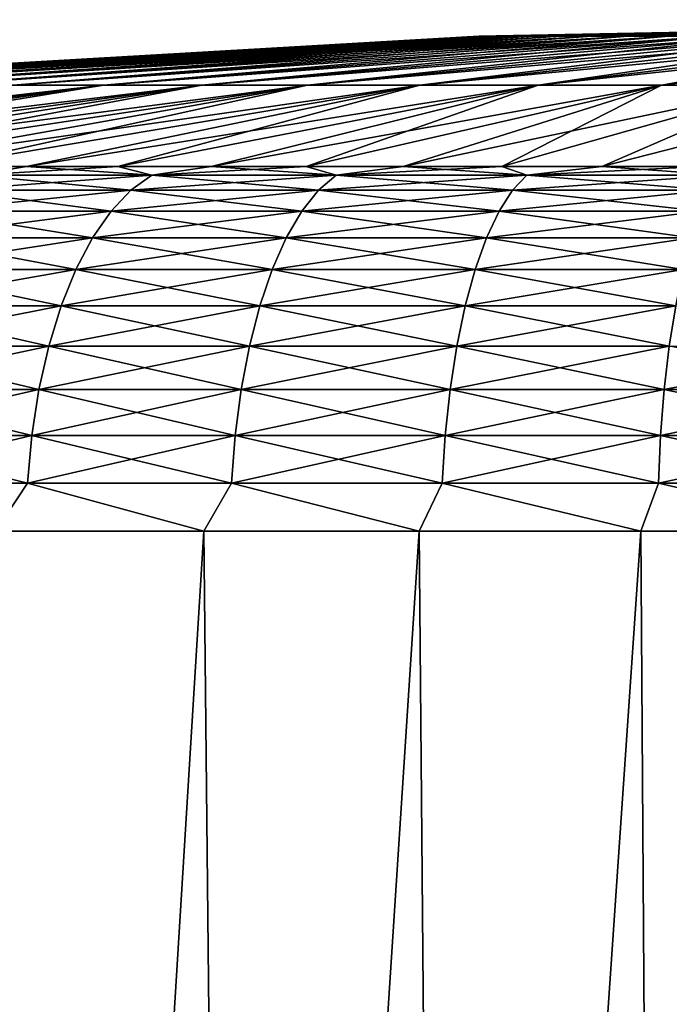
# Model space of a CAD drawing. Header units: metres. Extents: x -2 to 78, y -85 to 85.
# Tile 475 of 500: x 52.381 to 53.266, y 57.502 to 58.843. Entities that reach past the tile are written whole.
import ezdxf

# ---------------------------------------------------------------- set-up
doc = ezdxf.new("R2010")
doc.units = ezdxf.units.M
doc.layers.add('solid_20004802', color=7, linetype='CONTINUOUS')

msp = doc.modelspace()

# ---------------------------------------------------------------- linework, layer by layer
at = {"layer": 'solid_20004802'}
for points in [[(53.014221, 58.820332, -0.139199), (53.006737, 58.820332, -0.0465), (54.160625, 58.842567)], [(53.006737, 58.820332, -0.0465), (53.006737, 58.820332, 0.0465), (54.160625, 58.842567)], [(53.006737, 58.820332, 0.0465), (53.014221, 58.820332, 0.139199), (54.160625, 58.842567)], [(53.02914, 58.820332, -0.230994), (53.014221, 58.820332, -0.139199), (54.160625, 58.842567)], [(53.014221, 58.820332, 0.139199), (53.02914, 58.820332, 0.230994), (54.160625, 58.842567)], [(53.051395, 58.820332, -0.321292), (53.02914, 58.820332, -0.230994), (54.160625, 58.842567)], [(53.02914, 58.820332, 0.230994), (53.051395, 58.820332, 0.321292), (54.160625, 58.842567)], [(53.080845, 58.820332, -0.409506), (53.051395, 58.820332, -0.321292), (54.160625, 58.842567)], [(53.051395, 58.820332, 0.321292), (53.080845, 58.820332, 0.409506), (54.160625, 58.842567)], [(53.117298, 58.820332, -0.495064), (53.080845, 58.820332, -0.409506), (54.160625, 58.842567)], [(53.080845, 58.820332, 0.409506), (53.117298, 58.820332, 0.495064), (54.160625, 58.842567)], [(53.160519, 58.820332, -0.577412), (53.117298, 58.820332, -0.495064), (54.160625, 58.842567)], [(53.117298, 58.820332, 0.495064), (53.160519, 58.820332, 0.577412), (54.160625, 58.842567)], [(53.210224, 58.820332, -0.656015), (53.160519, 58.820332, -0.577412), (54.160625, 58.842567)], [(53.160519, 58.820332, 0.577412), (53.210224, 58.820332, 0.656015), (54.160625, 58.842567)], [(53.266094, 58.820332, -0.730363), (53.210224, 58.820332, -0.656015), (54.160625, 58.842567)], [(53.210224, 58.820332, 0.656015), (53.266094, 58.820332, 0.730363), (54.160625, 58.842567)], [(53.327763, 58.820332, -0.799975), (53.266094, 58.820332, -0.730363), (54.160625, 58.842567)], [(53.266094, 58.820332, 0.730363), (53.327763, 58.820332, 0.799975), (54.160625, 58.842567)], [(53.006737, 58.820332, 0.0465), (51.853409, 58.753571, 0.092978), (51.868374, 58.753571, 0.27833)], [(53.014221, 58.820332, -0.139199), (51.853409, 58.753571, -0.092978), (53.006737, 58.820332, -0.0465)], [(53.006737, 58.820332, -0.0465), (51.853409, 58.753571, -0.092978), (51.853409, 58.753571, 0.092978)], [(53.014221, 58.820332, -0.139199), (51.868374, 58.753571, -0.27833), (51.853409, 58.753571, -0.092978)], [(53.006737, 58.820332, -0.0465), (51.853409, 58.753571, 0.092978), (53.006737, 58.820332, 0.0465)], [(53.006737, 58.820332, 0.0465), (51.868374, 58.753571, 0.27833), (53.014221, 58.820332, 0.139199)], [(53.014221, 58.820332, 0.139199), (51.868374, 58.753571, 0.27833), (51.898201, 58.753571, 0.461877)], [(53.02914, 58.820332, -0.230994), (51.868374, 58.753571, -0.27833), (53.014221, 58.820332, -0.139199)], [(53.02914, 58.820332, -0.230994), (51.898201, 58.753571, -0.461877), (51.868374, 58.753571, -0.27833)], [(53.014221, 58.820332, 0.139199), (51.898201, 58.753571, 0.461877), (53.02914, 58.820332, 0.230994)], [(53.051395, 58.820332, -0.321292), (51.898201, 58.753571, -0.461877), (53.02914, 58.820332, -0.230994)], [(53.051395, 58.820332, -0.321292), (51.942703, 58.753571, -0.642429), (51.898201, 58.753571, -0.461877)], [(53.02914, 58.820332, 0.230994), (51.898201, 58.753571, 0.461877), (51.942703, 58.753571, 0.642429)], [(53.051395, 58.820332, 0.321292), (51.942703, 58.753571, 0.642429), (52.001591, 58.753571, 0.818814)], [(53.02914, 58.820332, 0.230994), (51.942703, 58.753571, 0.642429), (53.051395, 58.820332, 0.321292)], [(53.080845, 58.820332, -0.409506), (51.942703, 58.753571, -0.642429), (53.051395, 58.820332, -0.321292)], [(53.080845, 58.820332, -0.409506), (52.001591, 58.753571, -0.818814), (51.942703, 58.753571, -0.642429)], [(53.080845, 58.820332, 0.409506), (52.001591, 58.753571, 0.818814), (52.074478, 58.753571, 0.989889)], [(53.051395, 58.820332, 0.321292), (52.001591, 58.753571, 0.818814), (53.080845, 58.820332, 0.409506)], [(53.117298, 58.820332, -0.495064), (52.001591, 58.753571, -0.818814), (53.080845, 58.820332, -0.409506)], [(53.117298, 58.820332, -0.495064), (52.074478, 58.753571, -0.989889), (52.001591, 58.753571, -0.818814)], [(53.117298, 58.820332, 0.495064), (52.074478, 58.753571, 0.989889), (52.160896, 58.753571, 1.154544)], [(53.080845, 58.820332, 0.409506), (52.074478, 58.753571, 0.989889), (53.117298, 58.820332, 0.495064)], [(53.160519, 58.820332, -0.577412), (52.074478, 58.753571, -0.989889), (53.117298, 58.820332, -0.495064)], [(53.160519, 58.820332, -0.577412), (52.160896, 58.753571, -1.154544), (52.074478, 58.753571, -0.989889)], [(53.160519, 58.820332, 0.577412), (52.160896, 58.753571, 1.154544), (52.260284, 58.753571, 1.311711)], [(53.117298, 58.820332, 0.495064), (52.160896, 58.753571, 1.154544), (53.160519, 58.820332, 0.577412)], [(53.210224, 58.820332, -0.656015), (52.160896, 58.753571, -1.154544), (53.160519, 58.820332, -0.577412)], [(53.210224, 58.820332, -0.656015), (52.260284, 58.753571, -1.311711), (52.160896, 58.753571, -1.154544)], [(53.210224, 58.820332, 0.656015), (52.260284, 58.753571, 1.311711), (52.371994, 58.753571, 1.460372)], [(53.160519, 58.820332, 0.577412), (52.260284, 58.753571, 1.311711), (53.210224, 58.820332, 0.656015)], [(53.266094, 58.820332, -0.730363), (52.260284, 58.753571, -1.311711), (53.210224, 58.820332, -0.656015)], [(53.266094, 58.820332, -0.730363), (52.371994, 58.753571, -1.460372), (52.260284, 58.753571, -1.311711)], [(53.266094, 58.820332, 0.730363), (52.371994, 58.753571, 1.460372), (52.495304, 58.753571, 1.599561)], [(53.210224, 58.820332, 0.656015), (52.371994, 58.753571, 1.460372), (53.266094, 58.820332, 0.730363)], [(53.327763, 58.820332, -0.799975), (52.371994, 58.753571, -1.460372), (53.266094, 58.820332, -0.730363)], [(53.327763, 58.820332, -0.799975), (52.495304, 58.753571, -1.599561), (52.371994, 58.753571, -1.460372)], [(53.327763, 58.820332, 0.799975), (52.495304, 58.753571, 1.599561), (52.629417, 58.753571, 1.728377)], [(53.266094, 58.820332, 0.730363), (52.495304, 58.753571, 1.599561), (53.327763, 58.820332, 0.799975)], [(53.394836, 58.820332, -0.864398), (52.495304, 58.753571, -1.599561), (53.327763, 58.820332, -0.799975)], [(53.394836, 58.820332, -0.864398), (52.629417, 58.753571, -1.728377), (52.495304, 58.753571, -1.599561)], [(53.327763, 58.820332, 0.799975), (52.629417, 58.753571, 1.728377), (53.394836, 58.820332, 0.864398)], [(53.394836, 58.820332, 0.864398), (52.629417, 58.753571, 1.728377), (52.773457, 58.753571, 1.845984)], [(53.466873, 58.820332, -0.923216), (52.629417, 58.753571, -1.728377), (53.394836, 58.820332, -0.864398)], [(53.466873, 58.820332, -0.923216), (52.773457, 58.753571, -1.845984), (52.629417, 58.753571, -1.728377)], [(53.466873, 58.820332, 0.923216), (52.773457, 58.753571, 1.845984), (52.926495, 58.753571, 1.951618)], [(53.394836, 58.820332, 0.864398), (52.773457, 58.753571, 1.845984), (53.466873, 58.820332, 0.923216)], [(53.543411, 58.820332, -0.976046), (52.773457, 58.753571, -1.845984), (53.466873, 58.820332, -0.923216)], [(53.543411, 58.820332, -0.976046), (52.926495, 58.753571, -1.951618), (52.773457, 58.753571, -1.845984)], [(53.543411, 58.820332, 0.976046), (52.926495, 58.753571, 1.951618), (53.08754, 58.753571, 2.044596)], [(53.466873, 58.820332, 0.923216), (52.926495, 58.753571, 1.951618), (53.543411, 58.820332, 0.976046)], [(53.623951, 58.820332, -1.022546), (52.926495, 58.753571, -1.951618), (53.543411, 58.820332, -0.976046)], [(53.623951, 58.820332, -1.022546), (53.08754, 58.753571, -2.044596), (52.926495, 58.753571, -1.951618)], [(53.623951, 58.820332, 1.022546), (53.08754, 58.753571, 2.044596), (53.255539, 58.753571, 2.124313)], [(53.543411, 58.820332, 0.976046), (53.08754, 58.753571, 2.044596), (53.623951, 58.820332, 1.022546)], [(53.707973, 58.820332, -1.062414), (53.08754, 58.753571, -2.044596), (53.623951, 58.820332, -1.022546)], [(53.707973, 58.820332, -1.062414), (53.255539, 58.753571, -2.124313), (53.08754, 58.753571, -2.044596)], [(53.707973, 58.820332, 1.062414), (53.255539, 58.753571, 2.124313), (53.429409, 58.753571, 2.190254)], [(53.623951, 58.820332, 1.022546), (53.255539, 58.753571, 2.124313), (53.707973, 58.820332, 1.062414)], [(53.79493, 58.820332, -1.095393), (53.255539, 58.753571, -2.124313), (53.707973, 58.820332, -1.062414)], [(53.79493, 58.820332, -1.095393), (53.429409, 58.753571, -2.190254), (53.255539, 58.753571, -2.124313)], [(52.371994, 58.753571, -1.460372), (52.495304, 58.753571, -1.599561), (51.522163, 58.642647, -2.234662)], [(52.495304, 58.753571, -1.599561), (51.616764, 58.642647, -2.341787), (51.522163, 58.642647, -2.234662)], [(52.495304, 58.753571, 1.599561), (52.371994, 58.753571, 1.460372), (51.616764, 58.642647, 2.341787)], [(52.495304, 58.753571, 1.599561), (51.616764, 58.642647, 2.341787), (51.715714, 58.642647, 2.444911)], [(52.495304, 58.753571, -1.599561), (51.715714, 58.642647, -2.444911), (51.616764, 58.642647, -2.341787)], [(52.495304, 58.753571, 1.599561), (51.715714, 58.642647, 2.444911), (51.818836, 58.642647, 2.543859)], [(52.495304, 58.753571, -1.599561), (52.629417, 58.753571, -1.728377), (51.715714, 58.642647, -2.444911)], [(52.629417, 58.753571, -1.728377), (51.818836, 58.642647, -2.543859), (51.715714, 58.642647, -2.444911)], [(52.629417, 58.753571, 1.728377), (52.495304, 58.753571, 1.599561), (51.818836, 58.642647, 2.543859)], [(52.629417, 58.753571, 1.728377), (51.818836, 58.642647, 2.543859), (51.925964, 58.642647, 2.63846)], [(52.629417, 58.753571, -1.728377), (51.925964, 58.642647, -2.63846), (51.818836, 58.642647, -2.543859)], [(52.629417, 58.753571, 1.728377), (51.925964, 58.642647, 2.63846), (52.036907, 58.642647, 2.728554)], [(52.629417, 58.753571, -1.728377), (52.773457, 58.753571, -1.845984), (51.925964, 58.642647, -2.63846)], [(52.773457, 58.753571, -1.845984), (52.036907, 58.642647, -2.728554), (51.925964, 58.642647, -2.63846)], [(52.773457, 58.753571, 1.845984), (52.629417, 58.753571, 1.728377), (52.036907, 58.642647, 2.728554)], [(52.773457, 58.753571, 1.845984), (52.036907, 58.642647, 2.728554), (52.151478, 58.642647, 2.813985)], [(52.773457, 58.753571, -1.845984), (52.151478, 58.642647, -2.813985), (52.036907, 58.642647, -2.728554)], [(52.773457, 58.753571, 1.845984), (52.151478, 58.642647, 2.813985), (52.269482, 58.642647, 2.894609)], [(52.773457, 58.753571, -1.845984), (52.926495, 58.753571, -1.951618), (52.151478, 58.642647, -2.813985)], [(52.926495, 58.753571, -1.951618), (52.269482, 58.642647, -2.894609), (52.151478, 58.642647, -2.813985)], [(52.926495, 58.753571, 1.951618), (52.773457, 58.753571, 1.845984), (52.269482, 58.642647, 2.894609)], [(52.926495, 58.753571, 1.951618), (52.269482, 58.642647, 2.894609), (52.390717, 58.642647, 2.970288)], [(52.926495, 58.753571, -1.951618), (52.390717, 58.642647, -2.970288), (52.269482, 58.642647, -2.894609)], [(52.926495, 58.753571, 1.951618), (52.390717, 58.642647, 2.970288), (52.514977, 58.642647, 3.040892)], [(53.08754, 58.753571, -2.044596), (52.514977, 58.642647, -3.040892), (52.390717, 58.642647, -2.970288)], [(52.926495, 58.753571, -1.951618), (53.08754, 58.753571, -2.044596), (52.390717, 58.642647, -2.970288)], [(53.08754, 58.753571, 2.044596), (52.926495, 58.753571, 1.951618), (52.514977, 58.642647, 3.040892)], [(53.08754, 58.753571, 2.044596), (52.514977, 58.642647, 3.040892), (52.642048, 58.642647, 3.106301)], [(53.08754, 58.753571, -2.044596), (52.642048, 58.642647, -3.106301), (52.514977, 58.642647, -3.040892)], [(53.08754, 58.753571, 2.044596), (52.642048, 58.642647, 3.106301), (52.771713, 58.642647, 3.166403)], [(53.08754, 58.753571, -2.044596), (53.255539, 58.753571, -2.124313), (52.642048, 58.642647, -3.106301)], [(53.255539, 58.753571, -2.124313), (52.771713, 58.642647, -3.166403), (52.642048, 58.642647, -3.106301)], [(53.255539, 58.753571, 2.124313), (53.08754, 58.753571, 2.044596), (52.771713, 58.642647, 3.166403)], [(53.255539, 58.753571, 2.124313), (52.771713, 58.642647, 3.166403), (52.903751, 58.642647, 3.221095)], [(53.255539, 58.753571, -2.124313), (52.903751, 58.642647, -3.221095), (52.771713, 58.642647, -3.166403)], [(53.255539, 58.753571, 2.124313), (52.903751, 58.642647, 3.221095), (53.037933, 58.642647, 3.270283)], [(53.255539, 58.753571, -2.124313), (53.429409, 58.753571, -2.190254), (52.903751, 58.642647, -3.221095)], [(53.429409, 58.753571, -2.190254), (53.037933, 58.642647, -3.270283), (52.903751, 58.642647, -3.221095)], [(53.429409, 58.753571, 2.190254), (53.255539, 58.753571, 2.124313), (53.037933, 58.642647, 3.270283)], [(53.429409, 58.753571, 2.190254), (53.037933, 58.642647, 3.270283), (53.174038, 58.642647, 3.313885)], [(53.429409, 58.753571, -2.190254), (53.174038, 58.642647, -3.313885), (53.037933, 58.642647, -3.270283)], [(53.429409, 58.753571, 2.190254), (53.174038, 58.642647, 3.313885), (53.311829, 58.642647, 3.351825)], [(53.429409, 58.753571, -2.190254), (53.608025, 58.753571, -2.24199), (53.174038, 58.642647, -3.313885)], [(53.608025, 58.753571, -2.24199), (53.311829, 58.642647, -3.351825), (53.174038, 58.642647, -3.313885)], [(52.320049, 58.630707, 3.003545), (52.390717, 58.642647, 2.970288), (52.269482, 58.642647, 2.894609)], [(52.320049, 58.630707, -3.003545), (52.269482, 58.642647, -2.894609), (52.390717, 58.642647, -2.970288)], [(52.320049, 58.630707, 3.003545), (52.561378, 58.630707, 3.138696), (52.390717, 58.642647, 2.970288)], [(52.561378, 58.630707, -3.138696), (52.320049, 58.630707, -3.003545), (52.514977, 58.642647, -3.040892)], [(52.320049, 58.630707, -3.003545), (52.390717, 58.642647, -2.970288), (52.514977, 58.642647, -3.040892)], [(52.561378, 58.630707, 3.138696), (52.514977, 58.642647, 3.040892), (52.390717, 58.642647, 2.970288)], [(52.561378, 58.630707, 3.138696), (52.642048, 58.642647, 3.106301), (52.514977, 58.642647, 3.040892)], [(52.561378, 58.630707, -3.138696), (52.514977, 58.642647, -3.040892), (52.642048, 58.642647, -3.106301)], [(52.561378, 58.630707, 3.138696), (52.812569, 58.630707, 3.254495), (52.642048, 58.642647, 3.106301)], [(52.812569, 58.630707, -3.254495), (52.561378, 58.630707, -3.138696), (52.771713, 58.642647, -3.166403)], [(52.561378, 58.630707, -3.138696), (52.642048, 58.642647, -3.106301), (52.771713, 58.642647, -3.166403)], [(52.812569, 58.630707, 3.254495), (52.771713, 58.642647, 3.166403), (52.642048, 58.642647, 3.106301)], [(52.812569, 58.630707, 3.254495), (52.903751, 58.642647, 3.221095), (52.771713, 58.642647, 3.166403)], [(52.812569, 58.630707, -3.254495), (52.771713, 58.642647, -3.166403), (52.903751, 58.642647, -3.221095)], [(52.812569, 58.630707, 3.254495), (53.072067, 58.630707, 3.35023), (52.903751, 58.642647, 3.221095)], [(53.072067, 58.630707, -3.35023), (52.812569, 58.630707, -3.254495), (53.037933, 58.642647, -3.270283)], [(52.812569, 58.630707, -3.254495), (52.903751, 58.642647, -3.221095), (53.037933, 58.642647, -3.270283)], [(53.072067, 58.630707, 3.35023), (53.037933, 58.642647, 3.270283), (52.903751, 58.642647, 3.221095)], [(53.072067, 58.630707, 3.35023), (53.174038, 58.642647, 3.313885), (53.037933, 58.642647, 3.270283)], [(53.072067, 58.630707, -3.35023), (53.037933, 58.642647, -3.270283), (53.174038, 58.642647, -3.313885)], [(53.072067, 58.630707, 3.35023), (53.33828, 58.630707, 3.42531), (53.174038, 58.642647, 3.313885)], [(53.33828, 58.630707, -3.42531), (53.072067, 58.630707, -3.35023), (53.311829, 58.642647, -3.351825)], [(53.072067, 58.630707, -3.35023), (53.174038, 58.642647, -3.313885), (53.311829, 58.642647, -3.351825)], [(53.33828, 58.630707, 3.42531), (53.311829, 58.642647, 3.351825), (53.174038, 58.642647, 3.313885)], [(52.28717, 58.610268, -3.057203), (52.320049, 58.630707, -3.003545), (52.561378, 58.630707, -3.138696)], [(52.28717, 58.610268, 3.057203), (52.53281, 58.610268, 3.194768), (52.320049, 58.630707, 3.003545)], [(52.53281, 58.610268, -3.194768), (52.28717, 58.610268, -3.057203), (52.561378, 58.630707, -3.138696)], [(52.53281, 58.610268, 3.194768), (52.561378, 58.630707, 3.138696), (52.320049, 58.630707, 3.003545)], [(52.788486, 58.610268, -3.312637), (52.53281, 58.610268, -3.194768), (52.812569, 58.630707, -3.254495)], [(52.53281, 58.610268, -3.194768), (52.561378, 58.630707, -3.138696), (52.812569, 58.630707, -3.254495)], [(52.53281, 58.610268, 3.194768), (52.788486, 58.610268, 3.312637), (52.561378, 58.630707, 3.138696)], [(52.788486, 58.610268, 3.312637), (52.812569, 58.630707, 3.254495), (52.561378, 58.630707, 3.138696)], [(52.788486, 58.610268, -3.312637), (52.812569, 58.630707, -3.254495), (53.072067, 58.630707, -3.35023)], [(52.788486, 58.610268, 3.312637), (53.052624, 58.610268, 3.410082), (52.812569, 58.630707, 3.254495)], [(53.052624, 58.610268, -3.410082), (52.788486, 58.610268, -3.312637), (53.072067, 58.630707, -3.35023)], [(53.052624, 58.610268, 3.410082), (53.072067, 58.630707, 3.35023), (52.812569, 58.630707, 3.254495)], [(53.052624, 58.610268, -3.410082), (53.072067, 58.630707, -3.35023), (53.33828, 58.630707, -3.42531)], [(53.052624, 58.610268, 3.410082), (53.323589, 58.610268, 3.486502), (53.072067, 58.630707, 3.35023)], [(53.323589, 58.610268, -3.486502), (53.052624, 58.610268, -3.410082), (53.33828, 58.630707, -3.42531)], [(53.323589, 58.610268, 3.486502), (53.33828, 58.630707, 3.42531), (53.072067, 58.630707, 3.35023)], [(52.505714, 58.581699, -3.247945), (52.255985, 58.581699, -3.10809), (52.53281, 58.610268, -3.194768)], [(52.255985, 58.581699, -3.10809), (52.28717, 58.610268, -3.057203), (52.53281, 58.610268, -3.194768)], [(52.255985, 58.581699, 3.10809), (52.505714, 58.581699, 3.247945), (52.28717, 58.610268, 3.057203)], [(52.505714, 58.581699, 3.247945), (52.53281, 58.610268, 3.194768), (52.28717, 58.610268, 3.057203)], [(52.765648, 58.581699, -3.367775), (52.505714, 58.581699, -3.247945), (52.788486, 58.610268, -3.312637)], [(52.505714, 58.581699, -3.247945), (52.53281, 58.610268, -3.194768), (52.788486, 58.610268, -3.312637)], [(52.505714, 58.581699, 3.247945), (52.765648, 58.581699, 3.367775), (52.53281, 58.610268, 3.194768)], [(52.765648, 58.581699, 3.367775), (52.788486, 58.610268, 3.312637), (52.53281, 58.610268, 3.194768)], [(52.765648, 58.581699, -3.367775), (52.788486, 58.610268, -3.312637), (53.052624, 58.610268, -3.410082)], [(53.03418, 58.581699, -3.466842), (52.765648, 58.581699, -3.367775), (53.052624, 58.610268, -3.410082)], [(52.765648, 58.581699, 3.367775), (53.03418, 58.581699, 3.466842), (52.788486, 58.610268, 3.312637)], [(53.03418, 58.581699, 3.466842), (53.052624, 58.610268, 3.410082), (52.788486, 58.610268, 3.312637)], [(53.03418, 58.581699, -3.466842), (53.052624, 58.610268, -3.410082), (53.323589, 58.610268, -3.486502)], [(53.309658, 58.581699, -3.544535), (53.03418, 58.581699, -3.466842), (53.323589, 58.610268, -3.486502)], [(53.03418, 58.581699, 3.466842), (53.309658, 58.581699, 3.544535), (53.052624, 58.610268, 3.410082)], [(53.309658, 58.581699, 3.544535), (53.323589, 58.610268, 3.486502), (53.052624, 58.610268, 3.410082)], [(52.480568, 58.545498, -3.297295), (52.227047, 58.545498, -3.155314), (52.505714, 58.581699, -3.247945)], [(52.227047, 58.545498, -3.155314), (52.255985, 58.581699, -3.10809), (52.505714, 58.581699, -3.247945)], [(52.227047, 58.545498, 3.155314), (52.480568, 58.545498, 3.297295), (52.255985, 58.581699, 3.10809)], [(52.480568, 58.545498, 3.297295), (52.505714, 58.581699, 3.247945), (52.255985, 58.581699, 3.10809)], [(52.480568, 58.545498, -3.297295), (52.505714, 58.581699, -3.247945), (52.765648, 58.581699, -3.367775)], [(52.74445, 58.545498, -3.418946), (52.480568, 58.545498, -3.297295), (52.765648, 58.581699, -3.367775)], [(52.480568, 58.545498, 3.297295), (52.74445, 58.545498, 3.418946), (52.505714, 58.581699, 3.247945)], [(52.74445, 58.545498, 3.418946), (52.765648, 58.581699, 3.367775), (52.505714, 58.581699, 3.247945)], [(53.017063, 58.545498, -3.519518), (52.74445, 58.545498, -3.418946), (53.03418, 58.581699, -3.466842)], [(52.74445, 58.545498, -3.418946), (52.765648, 58.581699, -3.367775), (53.03418, 58.581699, -3.466842)], [(52.74445, 58.545498, 3.418946), (53.017063, 58.545498, 3.519518), (52.765648, 58.581699, 3.367775)], [(53.017063, 58.545498, 3.519518), (53.03418, 58.581699, 3.466842), (52.765648, 58.581699, 3.367775)], [(53.296726, 58.545498, -3.598391), (53.017063, 58.545498, -3.519518), (53.309658, 58.581699, -3.544535)], [(53.017063, 58.545498, -3.519518), (53.03418, 58.581699, -3.466842), (53.309658, 58.581699, -3.544535)], [(53.017063, 58.545498, 3.519518), (53.296726, 58.545498, 3.598391), (53.03418, 58.581699, 3.466842)], [(53.296726, 58.545498, 3.598391), (53.309658, 58.581699, 3.544535), (53.03418, 58.581699, 3.466842)], [(52.457813, 58.502304, -3.341953), (52.200855, 58.502304, -3.19805), (52.480568, 58.545498, -3.297295)], [(52.200855, 58.502304, -3.19805), (52.227047, 58.545498, -3.155314), (52.480568, 58.545498, -3.297295)], [(52.200855, 58.502304, 3.19805), (52.457813, 58.502304, 3.341953), (52.227047, 58.545498, 3.155314)], [(52.457813, 58.502304, 3.341953), (52.480568, 58.545498, 3.297295), (52.227047, 58.545498, 3.155314)], [(52.725269, 58.502304, -3.465252), (52.457813, 58.502304, -3.341953), (52.74445, 58.545498, -3.418946)], [(52.457813, 58.502304, -3.341953), (52.480568, 58.545498, -3.297295), (52.74445, 58.545498, -3.418946)], [(52.457813, 58.502304, 3.341953), (52.725269, 58.502304, 3.465252), (52.480568, 58.545498, 3.297295)], [(52.725269, 58.502304, 3.465252), (52.74445, 58.545498, 3.418946), (52.480568, 58.545498, 3.297295)], [(53.001575, 58.502304, -3.567187), (52.725269, 58.502304, -3.465252), (53.017063, 58.545498, -3.519518)], [(52.725269, 58.502304, -3.465252), (52.74445, 58.545498, -3.418946), (53.017063, 58.545498, -3.519518)], [(52.725269, 58.502304, 3.465252), (53.001575, 58.502304, 3.567187), (52.74445, 58.545498, 3.418946)], [(53.001575, 58.502304, 3.567187), (53.017063, 58.545498, 3.519518), (52.74445, 58.545498, 3.418946)], [(53.285027, 58.502304, -3.647128), (53.001575, 58.502304, -3.567187), (53.296726, 58.545498, -3.598391)], [(53.001575, 58.502304, -3.567187), (53.017063, 58.545498, -3.519518), (53.296726, 58.545498, -3.598391)], [(53.001575, 58.502304, 3.567187), (53.285027, 58.502304, 3.647128), (53.017063, 58.545498, 3.519518)], [(53.285027, 58.502304, 3.647128), (53.296726, 58.545498, 3.598391), (53.017063, 58.545498, 3.519518)], [(52.437847, 58.452866, -3.381139), (52.177879, 58.452866, -3.235548), (52.457813, 58.502304, -3.341953)], [(52.177879, 58.452866, -3.235548), (52.200855, 58.502304, -3.19805), (52.457813, 58.502304, -3.341953)], [(52.177879, 58.452866, 3.235548), (52.437847, 58.452866, 3.381139), (52.200855, 58.502304, 3.19805)], [(52.437847, 58.452866, 3.381139), (52.457813, 58.502304, 3.341953), (52.200855, 58.502304, 3.19805)], [(52.708439, 58.452866, -3.505883), (52.437847, 58.452866, -3.381139), (52.725269, 58.502304, -3.465252)], [(52.437847, 58.452866, -3.381139), (52.457813, 58.502304, -3.341953), (52.725269, 58.502304, -3.465252)], [(52.437847, 58.452866, 3.381139), (52.708439, 58.452866, 3.505883), (52.457813, 58.502304, 3.341953)], [(52.708439, 58.452866, 3.505883), (52.725269, 58.502304, 3.465252), (52.457813, 58.502304, 3.341953)], [(52.987984, 58.452866, -3.609013), (52.708439, 58.452866, -3.505883), (53.001575, 58.502304, -3.567187)], [(52.708439, 58.452866, 3.505883), (52.987984, 58.452866, 3.609013), (52.725269, 58.502304, 3.465252)], [(52.708439, 58.452866, -3.505883), (52.725269, 58.502304, -3.465252), (53.001575, 58.502304, -3.567187)], [(52.987984, 58.452866, 3.609013), (53.001575, 58.502304, 3.567187), (52.725269, 58.502304, 3.465252)], [(53.274761, 58.452866, -3.689892), (52.987984, 58.452866, -3.609013), (53.285027, 58.502304, -3.647128)], [(52.987984, 58.452866, -3.609013), (53.001575, 58.502304, -3.567187), (53.285027, 58.502304, -3.647128)], [(52.987984, 58.452866, 3.609013), (53.274761, 58.452866, 3.689892), (53.001575, 58.502304, 3.567187)], [(53.274761, 58.452866, 3.689892), (53.285027, 58.502304, 3.647128), (53.001575, 58.502304, 3.567187)], [(52.421021, 58.398056, -3.414165), (52.158512, 58.398056, -3.267153), (52.437847, 58.452866, -3.381139)], [(52.158512, 58.398056, -3.267153), (52.177879, 58.452866, -3.235548), (52.437847, 58.452866, -3.381139)], [(52.158512, 58.398056, 3.267153), (52.421021, 58.398056, 3.414165), (52.177879, 58.452866, 3.235548)], [(52.421021, 58.398056, 3.414165), (52.437847, 58.452866, 3.381139), (52.177879, 58.452866, 3.235548)], [(52.421021, 58.398056, -3.414165), (52.437847, 58.452866, -3.381139), (52.708439, 58.452866, -3.505883)], [(52.421021, 58.398056, 3.414165), (52.694256, 58.398056, 3.540128), (52.437847, 58.452866, 3.381139)], [(52.694256, 58.398056, -3.540128), (52.421021, 58.398056, -3.414165), (52.708439, 58.452866, -3.505883)], [(52.694256, 58.398056, 3.540128), (52.708439, 58.452866, 3.505883), (52.437847, 58.452866, 3.381139)], [(52.694256, 58.398056, -3.540128), (52.708439, 58.452866, -3.505883), (52.987984, 58.452866, -3.609013)], [(52.694256, 58.398056, 3.540128), (52.976532, 58.398056, 3.644265), (52.708439, 58.452866, 3.505883)], [(52.976532, 58.398056, -3.644265), (52.694256, 58.398056, -3.540128), (52.987984, 58.452866, -3.609013)], [(52.976532, 58.398056, 3.644265), (52.987984, 58.452866, 3.609013), (52.708439, 58.452866, 3.505883)], [(52.976532, 58.398056, -3.644265), (52.987984, 58.452866, -3.609013), (53.274761, 58.452866, -3.689892)], [(52.976532, 58.398056, 3.644265), (53.266106, 58.398056, 3.725934), (52.987984, 58.452866, 3.609013)], [(53.266106, 58.398056, -3.725934), (52.976532, 58.398056, -3.644265), (53.274761, 58.452866, -3.689892)], [(53.266106, 58.398056, 3.725934), (53.274761, 58.452866, 3.689892), (52.987984, 58.452866, 3.609013)], [(52.407627, 58.338833, -3.440454), (52.143097, 58.338833, -3.292309), (52.421021, 58.398056, -3.414165)], [(52.143097, 58.338833, -3.292309), (52.158512, 58.398056, -3.267153), (52.421021, 58.398056, -3.414165)], [(52.143097, 58.338833, 3.292309), (52.407627, 58.338833, 3.440454), (52.158512, 58.398056, 3.267153)], [(52.407627, 58.338833, 3.440454), (52.421021, 58.398056, 3.414165), (52.158512, 58.398056, 3.267153)], [(52.682964, 58.338833, -3.567387), (52.407627, 58.338833, -3.440454), (52.694256, 58.398056, -3.540128)], [(52.407627, 58.338833, -3.440454), (52.421021, 58.398056, -3.414165), (52.694256, 58.398056, -3.540128)], [(52.407627, 58.338833, 3.440454), (52.682964, 58.338833, 3.567387), (52.421021, 58.398056, 3.414165)], [(52.682964, 58.338833, 3.567387), (52.694256, 58.398056, 3.540128), (52.421021, 58.398056, 3.414165)], [(52.967415, 58.338833, -3.672325), (52.682964, 58.338833, -3.567387), (52.976532, 58.398056, -3.644265)], [(52.682964, 58.338833, -3.567387), (52.694256, 58.398056, -3.540128), (52.976532, 58.398056, -3.644265)], [(52.682964, 58.338833, 3.567387), (52.967415, 58.338833, 3.672325), (52.694256, 58.398056, 3.540128)], [(52.967415, 58.338833, 3.672325), (52.976532, 58.398056, 3.644265), (52.694256, 58.398056, 3.540128)], [(53.25922, 58.338833, -3.754623), (52.967415, 58.338833, -3.672325), (53.266106, 58.398056, -3.725934)], [(52.967415, 58.338833, -3.672325), (52.976532, 58.398056, -3.644265), (53.266106, 58.398056, -3.725934)], [(52.967415, 58.338833, 3.672325), (53.25922, 58.338833, 3.754623), (52.976532, 58.398056, 3.644265)], [(53.25922, 58.338833, 3.754623), (53.266106, 58.398056, 3.725934), (52.976532, 58.398056, 3.644265)], [(53.556583, 58.338833, -3.813772), (53.25922, 58.338833, -3.754623), (53.561199, 58.398056, -3.784631)], [(53.25922, 58.338833, -3.754623), (53.266106, 58.398056, -3.725934), (53.561199, 58.398056, -3.784631)], [(53.25922, 58.338833, 3.754623), (53.556583, 58.338833, 3.813772), (53.266106, 58.398056, 3.725934)], [(52.3979, 58.27623, -3.459544), (52.131901, 58.27623, -3.310578), (52.407627, 58.338833, -3.440454)], [(52.131901, 58.27623, -3.310578), (52.143097, 58.338833, -3.292309), (52.407627, 58.338833, -3.440454)], [(52.131901, 58.27623, 3.310578), (52.3979, 58.27623, 3.459544), (52.143097, 58.338833, 3.292309)], [(52.3979, 58.27623, 3.459544), (52.407627, 58.338833, 3.440454), (52.143097, 58.338833, 3.292309)], [(52.674767, 58.27623, -3.587181), (52.3979, 58.27623, -3.459544), (52.682964, 58.338833, -3.567387)], [(52.3979, 58.27623, -3.459544), (52.407627, 58.338833, -3.440454), (52.682964, 58.338833, -3.567387)], [(52.3979, 58.27623, 3.459544), (52.674767, 58.27623, 3.587181), (52.407627, 58.338833, 3.440454)], [(52.674767, 58.27623, 3.587181), (52.682964, 58.338833, 3.567387), (52.407627, 58.338833, 3.440454)], [(52.960793, 58.27623, -3.692702), (52.674767, 58.27623, -3.587181), (52.967415, 58.338833, -3.672325)], [(52.674767, 58.27623, -3.587181), (52.682964, 58.338833, -3.567387), (52.967415, 58.338833, -3.672325)], [(52.674767, 58.27623, 3.587181), (52.960793, 58.27623, 3.692702), (52.682964, 58.338833, 3.567387)], [(52.960793, 58.27623, 3.692702), (52.967415, 58.338833, 3.672325), (52.682964, 58.338833, 3.567387)], [(53.254219, 58.27623, -3.775457), (52.960793, 58.27623, -3.692702), (53.25922, 58.338833, -3.754623)], [(52.960793, 58.27623, -3.692702), (52.967415, 58.338833, -3.672325), (53.25922, 58.338833, -3.754623)], [(52.960793, 58.27623, 3.692702), (53.254219, 58.27623, 3.775457), (52.967415, 58.338833, 3.672325)], [(53.254219, 58.27623, 3.775457), (53.25922, 58.338833, 3.754623), (52.967415, 58.338833, 3.672325)], [(53.55323, 58.27623, -3.834934), (53.254219, 58.27623, -3.775457), (53.556583, 58.338833, -3.813772)], [(53.254219, 58.27623, -3.775457), (53.25922, 58.338833, -3.754623), (53.556583, 58.338833, -3.813772)], [(53.254219, 58.27623, 3.775457), (53.55323, 58.27623, 3.834934), (53.25922, 58.338833, 3.754623)], [(53.55323, 58.27623, 3.834934), (53.556583, 58.338833, 3.813772), (53.25922, 58.338833, 3.754623)], [(52.131901, 58.27623, 3.310578), (52.125122, 58.211346, 3.321638), (52.39201, 58.211346, 3.471102)], [(52.3979, 58.27623, -3.459544), (52.125122, 58.211346, -3.321638), (52.131901, 58.27623, -3.310578)], [(52.3979, 58.27623, -3.459544), (52.39201, 58.211346, -3.471102), (52.125122, 58.211346, -3.321638)], [(52.131901, 58.27623, 3.310578), (52.39201, 58.211346, 3.471102), (52.3979, 58.27623, 3.459544)], [(52.3979, 58.27623, 3.459544), (52.39201, 58.211346, 3.471102), (52.6698, 58.211346, 3.599166)], [(52.674767, 58.27623, -3.587181), (52.39201, 58.211346, -3.471102), (52.3979, 58.27623, -3.459544)], [(52.674767, 58.27623, -3.587181), (52.6698, 58.211346, -3.599166), (52.39201, 58.211346, -3.471102)], [(52.3979, 58.27623, 3.459544), (52.6698, 58.211346, 3.599166), (52.674767, 58.27623, 3.587181)], [(52.674767, 58.27623, 3.587181), (52.6698, 58.211346, 3.599166), (52.956783, 58.211346, 3.705039)], [(52.960793, 58.27623, -3.692702), (52.6698, 58.211346, -3.599166), (52.674767, 58.27623, -3.587181)], [(52.960793, 58.27623, -3.692702), (52.956783, 58.211346, -3.705039), (52.6698, 58.211346, -3.599166)], [(52.674767, 58.27623, 3.587181), (52.956783, 58.211346, 3.705039), (52.960793, 58.27623, 3.692702)], [(52.960793, 58.27623, 3.692702), (52.956783, 58.211346, 3.705039), (53.25119, 58.211346, 3.78807)], [(53.254219, 58.27623, -3.775457), (52.956783, 58.211346, -3.705039), (52.960793, 58.27623, -3.692702)], [(53.254219, 58.27623, -3.775457), (53.25119, 58.211346, -3.78807), (52.956783, 58.211346, -3.705039)], [(52.960793, 58.27623, 3.692702), (53.25119, 58.211346, 3.78807), (53.254219, 58.27623, 3.775457)], [(53.254219, 58.27623, 3.775457), (53.25119, 58.211346, 3.78807), (53.551201, 58.211346, 3.847746)], [(53.55323, 58.27623, -3.834934), (53.25119, 58.211346, -3.78807), (53.254219, 58.27623, -3.775457)], [(53.55323, 58.27623, -3.834934), (53.551201, 58.211346, -3.847746), (53.25119, 58.211346, -3.78807)], [(53.254219, 58.27623, 3.775457), (53.551201, 58.211346, 3.847746), (53.55323, 58.27623, 3.834934)], [(52.125122, 58.211346, -3.321638), (52.39201, 58.211346, -3.471102), (52.348206, 58.145981, -3.453279)], [(52.39201, 58.211346, 3.471102), (52.125122, 58.211346, 3.321638), (52.348206, 58.145981, 3.453279)], [(52.39201, 58.211346, -3.471102), (52.631954, 58.145981, -3.58792), (52.348206, 58.145981, -3.453279)], [(52.39201, 58.211346, 3.471102), (52.348206, 58.145981, 3.453279), (52.631954, 58.145981, 3.58792)], [(52.39201, 58.211346, -3.471102), (52.6698, 58.211346, -3.599166), (52.631954, 58.145981, -3.58792)], [(52.6698, 58.211346, 3.599166), (52.39201, 58.211346, 3.471102), (52.631954, 58.145981, 3.58792)], [(52.6698, 58.211346, -3.599166), (52.925621, 58.145981, -3.699292), (52.631954, 58.145981, -3.58792)], [(52.6698, 58.211346, 3.599166), (52.631954, 58.145981, 3.58792), (52.925621, 58.145981, 3.699292)], [(52.6698, 58.211346, -3.599166), (52.956783, 58.211346, -3.705039), (52.925621, 58.145981, -3.699292)], [(52.956783, 58.211346, 3.705039), (52.6698, 58.211346, 3.599166), (52.925621, 58.145981, 3.699292)], [(52.956783, 58.211346, -3.705039), (53.227295, 58.145981, -3.786673), (52.925621, 58.145981, -3.699292)], [(52.956783, 58.211346, 3.705039), (52.925621, 58.145981, 3.699292), (53.227295, 58.145981, 3.786673)], [(52.956783, 58.211346, -3.705039), (53.25119, 58.211346, -3.78807), (53.227295, 58.145981, -3.786673)], [(53.25119, 58.211346, 3.78807), (52.956783, 58.211346, 3.705039), (53.227295, 58.145981, 3.786673)], [(53.25119, 58.211346, -3.78807), (53.535019, 58.145981, -3.849496), (53.227295, 58.145981, -3.786673)], [(53.25119, 58.211346, 3.78807), (53.227295, 58.145981, 3.786673), (53.535019, 58.145981, 3.849496)], [(53.25119, 58.211346, -3.78807), (53.551201, 58.211346, -3.847746), (53.535019, 58.145981, -3.849496)], [(53.551201, 58.211346, 3.847746), (53.25119, 58.211346, 3.78807), (53.535019, 58.145981, 3.849496)], [(52.348206, 58.145981, -3.453279), (52.393982, 54.27079, -3.476921), (52.126076, 54.290203, -3.327253)], [(52.348206, 58.145981, 3.453279), (52.126076, 54.290203, 3.327253), (52.393982, 54.27079, 3.476921)], [(52.348206, 58.145981, -3.453279), (52.631954, 58.145981, -3.58792), (52.393982, 54.27079, -3.476921)], [(52.631954, 58.145981, 3.58792), (52.348206, 58.145981, 3.453279), (52.393982, 54.27079, 3.476921)], [(52.631954, 58.145981, -3.58792), (52.672421, 54.25354, -3.604892), (52.393982, 54.27079, -3.476921)], [(52.631954, 58.145981, 3.58792), (52.393982, 54.27079, 3.476921), (52.672421, 54.25354, 3.604892)], [(52.631954, 58.145981, -3.58792), (52.925621, 58.145981, -3.699292), (52.672421, 54.25354, -3.604892)], [(52.925621, 58.145981, 3.699292), (52.631954, 58.145981, 3.58792), (52.672421, 54.25354, 3.604892)], [(52.925621, 58.145981, -3.699292), (52.959625, 54.238853, -3.710472), (52.672421, 54.25354, -3.604892)], [(52.925621, 58.145981, 3.699292), (52.672421, 54.25354, 3.604892), (52.959625, 54.238853, 3.710472)], [(52.925621, 58.145981, -3.699292), (53.227295, 58.145981, -3.786673), (52.959625, 54.238853, -3.710472)], [(53.227295, 58.145981, 3.786673), (52.925621, 58.145981, 3.699292), (52.959625, 54.238853, 3.710472)], [(53.227295, 58.145981, -3.786673), (53.253811, 54.227013, -3.793111), (52.959625, 54.238853, -3.710472)], [(53.227295, 58.145981, 3.786673), (52.959625, 54.238853, 3.710472), (53.253811, 54.227013, 3.79311)], [(53.227295, 58.145981, -3.786673), (53.535019, 58.145981, -3.849496), (53.253811, 54.227013, -3.793111)], [(53.535019, 58.145981, 3.849496), (53.227295, 58.145981, 3.786673), (53.253811, 54.227013, 3.79311)], [(53.535019, 58.145981, -3.849496), (53.5532, 54.218372, -3.852406), (53.253811, 54.227013, -3.793111)], [(53.535019, 58.145981, 3.849496), (53.253811, 54.227013, 3.79311), (53.553196, 54.218372, 3.852406)]]:
    msp.add_3dface(points, dxfattribs=at)

doc.saveas('drawing.dxf')
